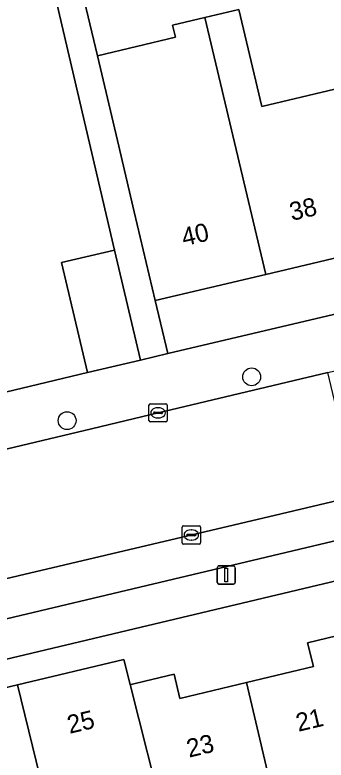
# Model space of a CAD drawing. Extents: x 158031 to 159244, y 380104 to 381214.
# Drawn here: x 158451.04 to 158468.09, y 380830.93 to 380871.8 of the extents above; entities that cross this region are included whole.
import ezdxf

# ---------------------------------------------------------------- set-up
doc = ezdxf.new("R2010")
doc.units = 0
for name, color, linetype in [('IMGEO_Boom', 7, 'Continuous'), ('IMGEO_Erf', 7, 'Continuous'), ('IMGEO_Kolk', 7, 'Continuous'), ('IMGEO_Lichtmast', 7, 'Continuous'), ('IMGEO_Pand', 7, 'Continuous'), ('IMGEO_Pand_nummerreeks', 7, 'Continuous'), ('IMGEO_Parkeervlak_open', 7, 'Continuous'), ('IMGEO_Rijbaan_lokaal_open', 7, 'Continuous'), ('IMGEO_Voetpad_open', 7, 'Continuous')]:
    doc.layers.add(name, color=color, linetype=linetype)

msp = doc.modelspace()

# ---------------------------------------------------------------- linework, layer by layer
at = {"layer": 'IMGEO_Boom'}
for centre in [(158464.013, 380851.948), (158453.899, 380849.548)]:
    msp.add_circle(centre, 0.489, dxfattribs=at)
at = {"layer": 'IMGEO_Erf'}
for points in [[(158445.013, 380874.672), (158445.958, 380870.671), (158448.565, 380871.287), (158449, 380869.445), (158449.428, 380867.635), (158447.359, 380867.146), (158448.303, 380863.154), (158444.993, 380862.381), (158445.932, 380858.409), (158448.884, 380859.107), (158449.754, 380855.426), (158447.857, 380854.978), (158446.822, 380854.733), (158447.832, 380850.462), (158455.017, 380852.184), (158453.591, 380858.219), (158456.496, 380858.906), (158449.604, 380888.332)], [(158501.282, 380886.359), (158454.925, 380875.393), (158454.214, 380875.225), (158455.556, 380869.55), (158459.837, 380870.577), (158459.679, 380871.246), (158461.448, 380871.665), (158463.318, 380872.107), (158464.577, 380866.782), (158468.569, 380867.726)], [(158512.752, 380866.563), (158512.225, 380868.83), (158511.956, 380868.697), (158505.875, 380867.262), (158500.029, 380865.883), (158494.173, 380864.502), (158488.336, 380863.126), (158482.402, 380861.726), (158476.478, 380860.329), (158470.632, 380858.951), (158464.786, 380857.572), (158458.725, 380856.143), (158459.414, 380853.223), (158500, 380862.796)], [(158492.147, 380846.362), (158431.507, 380831.934), (158431.67, 380831.273), (158437.015, 380809.671), (158479.606, 380819.978)], [(158433.619, 380830.882), (158439.614, 380832.308), (158445.404, 380833.686), (158451.175, 380835.059), (158457.004, 380836.446), (158457.353, 380835.07), (158457.487, 380835.102), (158458.165, 380835.263), (158459.767, 380835.644), (158460.083, 380834.315), (158463.733, 380835.183), (158467.394, 380836.054), (158467.081, 380837.368), (158469.197, 380837.871)]]:
    msp.add_lwpolyline(points, dxfattribs=at)
at = {"layer": 'IMGEO_Kolk'}
for p, q in [((158458.383, 380849.548), (158458.383, 380850.4)), ((158458.458, 380850.474), (158459.31, 380850.474)), ((158458.871, 380850.254), (158458.896, 380850.254)), ((158459.384, 380850.4), (158459.384, 380849.548)), ((158458.642, 380849.968), (158458.642, 380849.98)), ((158459.08, 380849.931), (158458.682, 380849.931)), ((158458.685, 380850.017), (158459.083, 380850.017)), ((158459.126, 380849.98), (158459.126, 380849.968)), ((158459.31, 380849.474), (158458.458, 380849.474)), ((158458.894, 380849.694), (158458.869, 380849.694)), ((158460.206, 380842.852), (158460.206, 380843.704)), ((158460.281, 380843.778), (158461.133, 380843.778)), ((158461.207, 380843.704), (158461.207, 380842.852)), ((158460.465, 380843.272), (158460.465, 380843.284)), ((158460.508, 380843.321), (158460.906, 380843.321)), ((158460.694, 380843.558), (158460.719, 380843.558)), ((158460.949, 380843.284), (158460.949, 380843.272)), ((158460.903, 380843.235), (158460.505, 380843.235)), ((158460.717, 380842.998), (158460.692, 380842.998)), ((158461.133, 380842.778), (158460.281, 380842.778))]:
    msp.add_line(p, q, dxfattribs=at)
for points in [[(158458.383, 380849.548), (158458.383, 380850.4)], [(158458.458, 380850.474), (158459.31, 380850.474)], [(158459.384, 380850.4), (158459.384, 380849.548)], [(158459.31, 380849.474), (158458.458, 380849.474)], [(158460.206, 380842.852), (158460.206, 380843.704)], [(158460.281, 380843.778), (158461.133, 380843.778)], [(158461.207, 380843.704), (158461.207, 380842.852)], [(158461.133, 380842.778), (158460.281, 380842.778)]]:
    msp.add_lwpolyline(points, dxfattribs=at)
for centre, radius, start, end in [((158458.46, 380850.398), 0.0765, 91.552, 178.448), ((158458.46, 380850.398), 0.0765, 91.552, 178.448), ((158459.308, 380850.398), 0.0765, 1.552, 88.448), ((158459.308, 380850.398), 0.0765, 1.552, 88.448), ((158458.682, 380849.977), 0.0403, 85.8775, 175.7526), ((158458.679, 380849.967), 0.0366, 178.938, 274.7102), ((158459.083, 380849.974), 0.043, 264.8664, 352.4533), ((158459.087, 380849.979), 0.0386, 1.7309, 96.639), ((158458.46, 380849.55), 0.0765, 181.552, 268.448), ((158458.46, 380849.55), 0.0765, 181.552, 268.448), ((158459.308, 380849.55), 0.0765, 271.552, 358.448), ((158459.308, 380849.55), 0.0765, 271.552, 358.448), ((158460.283, 380843.702), 0.0765, 91.552, 178.448), ((158460.283, 380843.702), 0.0765, 91.552, 178.448), ((158461.131, 380843.702), 0.0765, 1.552, 88.448), ((158461.131, 380843.702), 0.0765, 1.552, 88.448), ((158460.505, 380843.281), 0.0403, 85.8775, 175.7526), ((158460.502, 380843.271), 0.0366, 178.938, 274.7102), ((158460.906, 380843.278), 0.043, 264.8664, 352.4533), ((158460.91, 380843.283), 0.0386, 1.7309, 96.639), ((158460.283, 380842.854), 0.0765, 181.552, 268.448), ((158460.283, 380842.854), 0.0765, 181.552, 268.448), ((158461.131, 380842.854), 0.0765, 271.552, 358.448), ((158461.131, 380842.854), 0.0765, 271.552, 358.448)]:
    msp.add_arc(centre, radius, start, end, dxfattribs=at)
for centre, major_axis, ratio, start_param, end_param in [((158458.87, 380849.974), (-0.387, 0.002), 0.722429, 4.712389, 7.853982), ((158458.895, 380849.974), (-0.39, 0.002), 0.717154, 1.570796, 4.712389), ((158460.693, 380843.278), (-0.387, 0.002), 0.722429, 4.712389, 7.853982), ((158460.718, 380843.278), (-0.39, 0.002), 0.717154, 1.570796, 4.712389)]:
    msp.add_ellipse(centre, major_axis=major_axis, ratio=ratio, start_param=start_param, end_param=end_param, dxfattribs=at)
at = {"layer": 'IMGEO_Lichtmast'}
for p, q in [((158462.123, 380840.679), (158462.123, 380841.479)), ((158462.123, 380841.479), (158462.123, 380840.679)), ((158462.223, 380841.579), (158463.013, 380841.579)), ((158463.013, 380841.579), (158462.223, 380841.579)), ((158463.113, 380841.479), (158463.113, 380840.679)), ((158463.113, 380840.679), (158463.113, 380841.479)), ((158463.013, 380840.579), (158462.223, 380840.579)), ((158462.223, 380840.579), (158463.013, 380840.579))]:
    msp.add_line(p, q, dxfattribs=at)
msp.add_lwpolyline([(158462.543, 380841.454), (158462.693, 380841.454), (158462.693, 380840.704), (158462.543, 380840.704), (158462.543, 380841.454)], dxfattribs=at)
for centre, start, end in [((158462.223, 380841.479), 90, 180), ((158462.223, 380841.479), 90, 180), ((158463.013, 380841.479), 0, 90), ((158463.013, 380841.479), 360, 90), ((158462.223, 380840.679), 180, 270), ((158462.223, 380840.679), 180, 270), ((158463.013, 380840.679), 270, 0), ((158463.013, 380840.679), 270, 0)]:
    msp.add_arc(centre, 0.1, start, end, dxfattribs=at)
at = {"layer": 'IMGEO_Pand'}
for points in [[(158468.569, 380867.726), (158464.577, 380866.782), (158463.318, 380872.107), (158461.448, 380871.665), (158464.786, 380857.572), (158470.632, 380858.951)], [(158461.448, 380871.665), (158459.679, 380871.246), (158459.837, 380870.577), (158455.556, 380869.55), (158456.652, 380864.913), (158457.575, 380861.009), (158458.725, 380856.143), (158464.786, 380857.572)], [(158457.923, 380852.871), (158456.496, 380858.906), (158453.591, 380858.219), (158455.017, 380852.184)], [(158463.733, 380835.183), (158467.063, 380821.035), (158468.833, 380821.456), (158467.561, 380826.801), (158471.647, 380827.773), (158469.197, 380837.871), (158467.081, 380837.368), (158467.394, 380836.054)], [(158457.353, 380835.07), (158457.004, 380836.446), (158451.175, 380835.059), (158454.671, 380820.784), (158456.615, 380821.247), (158455.321, 380826.686), (158459.242, 380827.619)], [(158463.733, 380835.183), (158460.083, 380834.315), (158459.767, 380835.644), (158458.165, 380835.263), (158457.487, 380835.102), (158457.353, 380835.07), (158459.242, 380827.619), (158459.892, 380824.993), (158463.932, 380825.954), (158465.208, 380820.593), (158467.063, 380821.035)], [(158451.175, 380835.059), (158445.404, 380833.686), (158447.591, 380824.752), (158451.78, 380825.749), (158453.052, 380820.399), (158454.671, 380820.784)]]:
    msp.add_lwpolyline(points, close=True, dxfattribs=at)
at = {"layer": 'IMGEO_Parkeervlak_open'}
msp.add_lwpolyline([(158470.273, 380843.365), (158469.788, 380845.423), (158465.626, 380844.441), (158434.542, 380837.096), (158436.031, 380836.73), (158436.953, 380836.125), (158437.123, 380836.027), (158437.302, 380835.944), (158437.487, 380835.878), (158437.678, 380835.828), (158437.872, 380835.796), (158438.068, 380835.781), (158438.265, 380835.783), (158438.46, 380835.804), (158438.55, 380835.819)], close=True, dxfattribs=at)
at = {"layer": 'IMGEO_Rijbaan_lokaal_open'}
msp.add_lwpolyline([(158382.955, 380824.821), (158384.586, 380825.186), (158420.125, 380833.689), (158426.859, 380835.28), (158434.542, 380837.096), (158465.626, 380844.441), (158469.788, 380845.423), (158468.191, 380852.193), (158458.51, 380849.883), (158455.24, 380849.102), (158434.124, 380844.068), (158427.688, 380842.533), (158381.334, 380831.623)], close=True, dxfattribs=at)
at = {"layer": 'IMGEO_Voetpad_open'}
msp.add_lwpolyline([(158501.282, 380886.359), (158507.42, 380887.811), (158507.074, 380889.237), (158500.952, 380887.788), (158453.865, 380876.643), (158451.555, 380886.416), (158450.643, 380890.274), (158449.686, 380894.322), (158448.26, 380894.017), (158449.604, 380888.332), (158456.496, 380858.906), (158457.923, 380852.871), (158459.414, 380853.223), (158458.725, 380856.143), (158457.575, 380861.009), (158456.652, 380864.913), (158455.556, 380869.55), (158454.214, 380875.225), (158454.925, 380875.393)], close=True, dxfattribs=at)
for points in [[(158380.219, 380831.378), (158381.334, 380831.623), (158427.688, 380842.533), (158434.124, 380844.068), (158455.24, 380849.102), (158458.51, 380849.883), (158468.191, 380852.193), (158470.875, 380852.834), (158500, 380859.786), (158501.877, 380860.234), (158519.469, 380864.387)], [(158500, 380862.796), (158459.414, 380853.223), (158457.923, 380852.871), (158455.017, 380852.184), (158447.832, 380850.462), (158439.088, 380848.395), (158436.196, 380847.728), (158432.809, 380847.002), (158427.196, 380845.738), (158426.87, 380845.655), (158421.532, 380844.298), (158417.391, 380843.287), (158378.748, 380834.154)], [(158382.15, 380819.43), (158403.689, 380824.581), (158405.227, 380824.949), (158428.782, 380830.582), (158431.67, 380831.273), (158431.507, 380831.934), (158492.147, 380846.362), (158492.306, 380845.603), (158500, 380847.433), (158527.386, 380853.947), (158531.949, 380855.031), (158535.255, 380855.756), (158554.603, 380860.32)], [(158470.273, 380843.365), (158438.55, 380835.819)]]:
    msp.add_lwpolyline(points, dxfattribs=at)

# ---------------------------------------------------------------- texts
at = {"layer": 'IMGEO_Pand_nummerreeks'}
for s, rotation, p in [('38', 13.2702, (158466.216, 380860.5)), ('40', 13.2697, (158460.303, 380859.104)), ('25', 13.3843, (158454.037, 380832.368)), ('21', 13.3279, (158466.571, 380832.479)), ('23', 13.327, (158460.58, 380831.06))]:
    msp.add_text(s, height=1, rotation=rotation, dxfattribs=at).set_placement(p)

doc.saveas('drawing.dxf')
